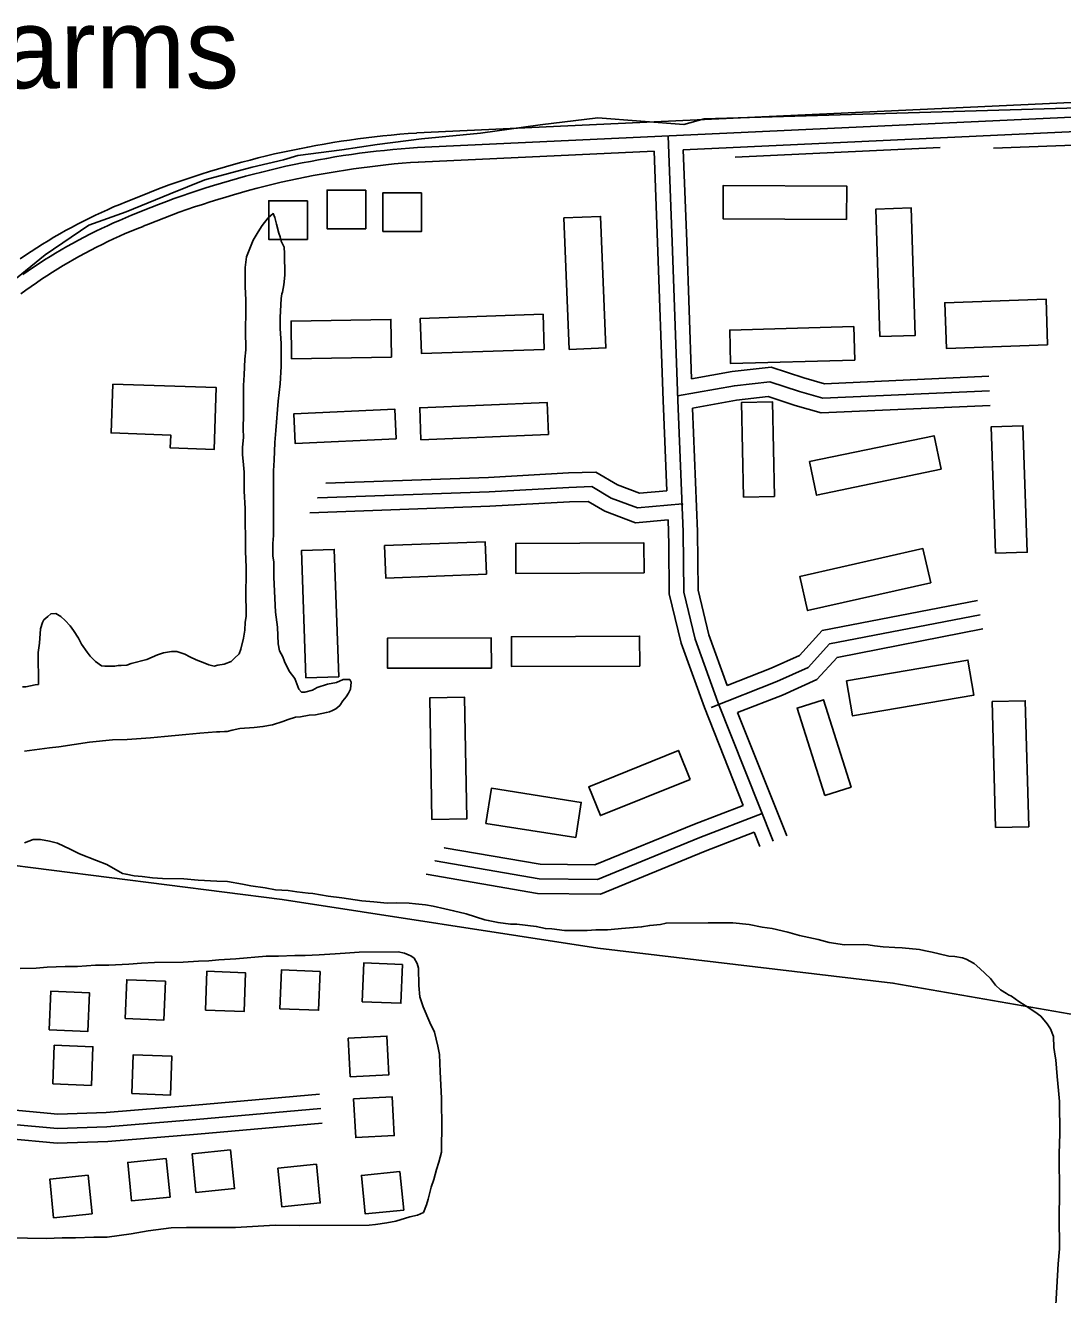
# Model space of a CAD drawing. Extents: x 3313442 to 3351311, y 721974 to 747360.
# Drawn here: x 3330551 to 3331622, y 742415 to 743725 of the extents above; entities that cross this region are included whole.
import ezdxf

# ---------------------------------------------------------------- set-up
doc = ezdxf.new("R2010")
doc.units = 0
for name, color, linetype in [('V-BLDG-IDEN', 7, 'Continuous'), ('V-BLDG-OTLN', 7, 'Continuous'), ('V-ROAD-CNTR', 7, 'Continuous'), ('V-SITE-VEGE', 7, 'Continuous'), ('V-TOPO-SHOR', 7, 'Continuous')]:
    doc.layers.add(name, color=color, linetype=linetype)

msp = doc.modelspace()

# ---------------------------------------------------------------- linework, layer by layer
at = {"layer": 'V-BLDG-OTLN'}
for points in [[(3330902.2, 743555.2), (3330862.2, 743555.2), (3330862.2, 743515.2), (3330902.2, 743515.2)], [(3330959.9, 743552.4), (3330919.9, 743552.4), (3330919.9, 743512.4), (3330959.9, 743512.4)], [(3331398.7, 743524.8), (3331271.1, 743525.5), (3331271.3, 743560), (3331398.9, 743559.2)], [(3330842, 743544.2), (3330802, 743544.2), (3330802, 743504.2), (3330842, 743504.2)], [(3331433.1, 743403.9), (3331429, 743535.5), (3331465.4, 743536.7), (3331469.5, 743405.1)], [(3331112.4, 743390.7), (3331106.8, 743526.5), (3331144.6, 743528), (3331150.2, 743392.3)], [(3331606.3, 743395.4), (3331501.7, 743391.7), (3331500, 743438.9), (3331604.6, 743442.7)], [(3330928.7, 743382.7), (3330825.7, 743381.1), (3330825.1, 743420), (3330928.1, 743421.6)], [(3331086.5, 743390.7), (3330959.6, 743386.6), (3330958.4, 743422.7), (3331085.3, 743426.9)], [(3331407.1, 743379.7), (3331278.9, 743376.1), (3331278, 743410.7), (3331406.1, 743414.3)], [(3330640.9, 743354.8), (3330747.9, 743351.2), (3330745.8, 743287.5), (3330700.3, 743289), (3330700.8, 743302.3), (3330639.2, 743304.4)], [(3330933.7, 743298.2), (3330829.3, 743293.7), (3330828, 743324.3), (3330932.3, 743328.9)], [(3331091, 743302.9), (3330959.2, 743297.4), (3330957.9, 743330.4), (3331089.6, 743335.8)], [(3331292.4, 743238.2), (3331290.3, 743335.9), (3331322.1, 743336.6), (3331324.2, 743238.9)], [(3331552.3, 743180.2), (3331547.9, 743310.7), (3331580.8, 743311.8), (3331585.2, 743181.3)], [(3331496.2, 743266.9), (3331367.7, 743240.2), (3331360.4, 743274.9), (3331489, 743301.6)], [(3330840.4, 743051.6), (3330835.7, 743183.1), (3330869.6, 743184.3), (3330874.3, 743052.8)], [(3331026.8, 743158.7), (3330922.9, 743154.7), (3330921.7, 743188.1), (3331025.5, 743192)], [(3331189.6, 743160), (3331057.2, 743159.4), (3331057.1, 743190.4), (3331189.5, 743190.9)], [(3331485.5, 743149.7), (3331358.4, 743121.1), (3331350.5, 743156.3), (3331477.5, 743185)], [(3331031.9, 743061.8), (3330924.7, 743061.5), (3330924.6, 743092.5), (3331031.8, 743092.8)], [(3331185.1, 743063.7), (3331052.7, 743063.2), (3331052.6, 743094.1), (3331185, 743094.7)], [(3331398.7, 743048.5), (3331524, 743069.9), (3331530.2, 743033.8), (3331404.8, 743012.3)], [(3330970.5, 742905.5), (3330968.2, 743030.9), (3331004.3, 743031.6), (3331006.7, 742906.2)], [(3331376.3, 742930.3), (3331347.6, 743020.4), (3331374.7, 743029), (3331403.4, 742938.9)], [(3331552.6, 742897.1), (3331549.1, 743027.1), (3331583.1, 743028), (3331586.7, 742898)], [(3331237.2, 742946.8), (3331144.5, 742909.4), (3331132.4, 742939.3), (3331225.1, 742976.8)], [(3331119.1, 742886.8), (3331026.2, 742901.3), (3331031.9, 742937.6), (3331124.7, 742923.1)], [(3330736.7, 742708.7), (3330776.6, 742707.1), (3330778.2, 742747.1), (3330738.2, 742748.7)], [(3330813.5, 742710.1), (3330853.5, 742708.5), (3330855, 742748.5), (3330815.1, 742750.1)], [(3330898.5, 742717.3), (3330938.5, 742715.7), (3330940, 742755.7), (3330900.1, 742757.3)], [(3330653.8, 742700), (3330693.8, 742698.4), (3330695.4, 742738.4), (3330655.4, 742740)], [(3330575.3, 742688.2), (3330615.3, 742686.6), (3330616.9, 742726.6), (3330576.9, 742728.2)], [(3330579, 742632.4), (3330618.9, 742630.9), (3330620.5, 742670.8), (3330580.5, 742672.4)], [(3330884, 742679.7), (3330886.2, 742639.8), (3330926.1, 742642), (3330924, 742681.9)], [(3330660.6, 742622.6), (3330700.6, 742621), (3330702.1, 742661), (3330662.2, 742662.6)], [(3330889.6, 742617), (3330891.8, 742577), (3330931.7, 742579.2), (3330929.5, 742619.1)], [(3330696.2, 742555.5), (3330656.4, 742551.5), (3330660.4, 742511.7), (3330700.2, 742515.7)], [(3330762.7, 742564.3), (3330722.9, 742560.2), (3330726.9, 742520.5), (3330766.7, 742524.5)], [(3330851.3, 742549.5), (3330811.5, 742545.5), (3330815.5, 742505.7), (3330855.3, 742509.7)], [(3330937.5, 742542), (3330897.7, 742538), (3330901.7, 742498.2), (3330941.5, 742502.2)], [(3330615.7, 742538.2), (3330575.9, 742534.1), (3330579.9, 742494.3), (3330619.7, 742498.4)]]:
    msp.add_lwpolyline(points, close=True, dxfattribs=at)
at = {"layer": 'V-ROAD-CNTR'}
for points in [[(3333462, 743729.9), (3332269.1, 743675.1), (3330955, 743614.1)], [(3333666.8, 743724.3), (3332269.8, 743660.1), (3330955.7, 743599.1)], [(3332338.6, 743648.3), (3332270.5, 743645.1), (3331229.9, 743596.8)], [(3330954.7, 743614), (3330946, 743613.4), (3330937.3, 743612.7), (3330928.6, 743611.9), (3330919.9, 743611), (3330911.3, 743610.1), (3330902.6, 743609.1), (3330893.9, 743607.9), (3330885.3, 743606.8), (3330876.7, 743605.5), (3330868.1, 743604.1), (3330859.4, 743602.7), (3330850.8, 743601.2), (3330842.3, 743599.6), (3330833.7, 743597.9), (3330825.2, 743596.1), (3330816.6, 743594.3), (3330808.1, 743592.4), (3330799.6, 743590.4), (3330791.1, 743588.3), (3330782.7, 743586.2), (3330774.2, 743583.9), (3330765.8, 743581.6), (3330757.4, 743579.3), (3330749.1, 743576.8), (3330740.7, 743574.2), (3330732.4, 743571.6), (3330724.1, 743568.9), (3330715.8, 743566.2), (3330707.6, 743563.3), (3330699.3, 743560.4), (3330691.1, 743557.4), (3330683, 743554.3), (3330674.8, 743551.1), (3330666.8, 743547.9), (3330660.9, 743545.5)], [(3331214.3, 743611.1), (3331218.6, 743501.6), (3331224.3, 743338.4), (3331229.8, 743202.3), (3331230.6, 743140.2), (3331242.2, 743091.6), (3331265.8, 743026.4), (3331322.9, 742883)], [(3330955.7, 743599.1), (3330947.2, 743598.5), (3330938.6, 743597.8), (3330930.1, 743597), (3330921.5, 743596.1), (3330913, 743595.2), (3330904.4, 743594.2), (3330895.9, 743593.1), (3330887.4, 743591.9), (3330878.9, 743590.7), (3330870.4, 743589.3), (3330862, 743587.9), (3330853.5, 743586.4), (3330845.1, 743584.8), (3330836.7, 743583.2), (3330828.2, 743581.5), (3330819.8, 743579.7), (3330811.5, 743577.8), (3330803.1, 743575.8), (3330794.8, 743573.8), (3330786.4, 743571.7), (3330778.1, 743569.5), (3330769.9, 743567.2), (3330761.6, 743564.8), (3330753.4, 743562.4), (3330745.1, 743559.9), (3330737, 743557.3), (3330728.8, 743554.7), (3330720.6, 743552), (3330712.5, 743549.1), (3330704.4, 743546.3), (3330696.4, 743543.3), (3330688.3, 743540.3), (3330680.3, 743537.2), (3330672.4, 743534), (3330666.6, 743531.6)], [(3331199.9, 743595.4), (3330956.4, 743584.1)], [(3331199.9, 743595.4), (3331203.6, 743501.1), (3331209.3, 743337.8), (3331213.1, 743244.8)], [(3331229.9, 743596.8), (3331233.6, 743502.2), (3331238.5, 743360.4)], [(3330956.8, 743584.1), (3330948.3, 743583.5), (3330939.9, 743582.8), (3330931.5, 743582.1), (3330923.1, 743581.2), (3330914.7, 743580.3), (3330906.3, 743579.3), (3330897.9, 743578.2), (3330889.5, 743577.1), (3330881.2, 743575.8), (3330872.8, 743574.5), (3330864.5, 743573.1), (3330856.2, 743571.7), (3330847.9, 743570.1), (3330839.6, 743568.5), (3330831.3, 743566.8), (3330823.1, 743565), (3330814.8, 743563.2), (3330806.6, 743561.2), (3330798.4, 743559.2), (3330790.2, 743557.1), (3330782, 743555), (3330773.9, 743552.7), (3330765.8, 743550.4), (3330757.7, 743548), (3330749.6, 743545.6), (3330741.5, 743543.1), (3330733.5, 743540.4), (3330725.5, 743537.8), (3330717.5, 743535), (3330709.5, 743532.2), (3330701.6, 743529.2), (3330693.7, 743526.3), (3330685.8, 743523.2), (3330678, 743520.1), (3330672.3, 743517.8)], [(3330661.1, 743545.6), (3330654.7, 743543), (3330648.3, 743540.4), (3330641.9, 743537.7), (3330635.6, 743534.9), (3330629.3, 743532), (3330623.1, 743529.1), (3330616.8, 743526.1), (3330610.6, 743523), (3330604.5, 743519.8), (3330598.4, 743516.6), (3330592.3, 743513.3), (3330586.3, 743509.9), (3330580.3, 743506.4), (3330574.3, 743502.9), (3330568.4, 743499.3), (3330562.5, 743495.6), (3330556.7, 743491.9), (3330550.9, 743488.1), (3330545.2, 743484.2)], [(3330666.6, 743531.6), (3330660.4, 743529.1), (3330654.1, 743526.6), (3330647.9, 743523.9), (3330641.8, 743521.2), (3330635.6, 743518.4), (3330629.5, 743515.5), (3330623.4, 743512.6), (3330617.4, 743509.6), (3330611.4, 743506.5), (3330605.5, 743503.3), (3330599.5, 743500.1), (3330593.7, 743496.8), (3330587.8, 743493.5), (3330582, 743490), (3330576.3, 743486.5), (3330570.5, 743483), (3330564.9, 743479.3), (3330559.2, 743475.6), (3330553.6, 743471.8), (3330548.1, 743468)], [(3330672.2, 743517.7), (3330666, 743515.2), (3330659.9, 743512.7), (3330653.9, 743510.2), (3330647.9, 743507.5), (3330641.9, 743504.8), (3330636, 743502), (3330630.1, 743499.1), (3330624.2, 743496.2), (3330618.4, 743493.2), (3330612.6, 743490.1), (3330606.8, 743487), (3330601.1, 743483.8), (3330595.4, 743480.5), (3330589.7, 743477.2), (3330584.1, 743473.8), (3330578.6, 743470.3), (3330573, 743466.7), (3330567.5, 743463.1), (3330562.1, 743459.5), (3330556.7, 743455.7), (3330551.3, 743451.9), (3330546, 743448.1)], [(3331238.5, 743360.4), (3331280.7, 743367.9), (3331320.9, 743372.4), (3331354.4, 743361.5), (3331375.9, 743355.3), (3331545.5, 743362.9)], [(3331224.1, 743342.6), (3331282.9, 743353.1), (3331319.3, 743357.1), (3331350, 743347.1), (3331374.1, 743340.2), (3331546.2, 743347.9)], [(3331239.6, 743330.1), (3331285, 743338.2), (3331317.7, 743341.9), (3331345.6, 743332.8), (3331372.4, 743325.1), (3331546.8, 743332.9)], [(3331239.6, 743330.1), (3331244.8, 743202.7), (3331245.6, 743142), (3331256.6, 743095.9), (3331275.5, 743043.8)], [(3330861, 743252.7), (3331028.9, 743258.6), (3331111.4, 743263.3), (3331139.7, 743264.1), (3331162, 743250.8), (3331184.9, 743242.3), (3331213.1, 743244.8)], [(3330852.5, 743237.6), (3330852.7, 743237.4), (3331029.6, 743243.6), (3331112, 743248.3), (3331135.8, 743249), (3331155.6, 743237.2), (3331182.9, 743227.1), (3331229.4, 743231.2), (3331228.7, 743229.6)], [(3330844.3, 743222.1), (3331030.3, 743228.7), (3331112.6, 743233.3), (3331131.8, 743233.8), (3331149.1, 743223.6), (3331180.8, 743211.8), (3331214.3, 743214.8)], [(3331214.3, 743214.8), (3331214.8, 743201.9), (3331215, 743189.4)], [(3331215, 743189.4), (3331215.6, 743138.3), (3331227.8, 743087.3), (3331251.8, 743021.1), (3331292, 742920)], [(3331275.5, 743043.8), (3331320.9, 743061.6), (3331349.9, 743074.6), (3331373.3, 743100.4), (3331533.8, 743131.5)], [(3331259, 743021.2), (3331326.7, 743047.8), (3331358.9, 743062.2), (3331381.1, 743086.6), (3331536.6, 743116.8)], [(3331286.2, 743015.8), (3331332.5, 743033.9), (3331367.9, 743049.8), (3331388.8, 743072.8), (3331539.5, 743102.1)], [(3331286.2, 743015.8), (3331336.9, 742888.6)], [(3330983.3, 742876.3), (3330983.3, 742876.3), (3331082.4, 742859.2), (3331138.7, 742858.5), (3331241.7, 742900.6), (3331292, 742920)], [(3330973.8, 742863), (3330973.9, 742862.7), (3331081.1, 742844.2), (3331141.6, 742843.5), (3331247.2, 742886.7), (3331311.6, 742911.5)], [(3330964.6, 742849.1), (3331079.7, 742829.2), (3331144.5, 742828.4), (3331252.7, 742872.7), (3331303.2, 742892.2)], [(3331303.2, 742892.2), (3331309, 742877.5)], [(3330035.4, 742667.2), (3330095.5, 742658.9), (3330164.9, 742658.9), (3330236.4, 742637), (3330306.3, 742622.5), (3330339.2, 742619.2), (3330362.3, 742620), (3330385.9, 742621.8), (3330492.2, 742601.6), (3330534.3, 742590.8), (3330583.8, 742586.4), (3330634.9, 742588), (3330727.1, 742595.6), (3330855.9, 742607.1)], [(3330033.3, 742652.4), (3330094.5, 742643.9), (3330162.6, 742643.9), (3330232.6, 742622.5), (3330304, 742607.7), (3330338.7, 742604.2), (3330363.1, 742605), (3330385.1, 742606.7), (3330488.9, 742586.9), (3330531.7, 742576), (3330583.4, 742571.4), (3330635.8, 742573), (3330728.4, 742580.6), (3330857.2, 742592.1)], [(3330391.4, 742636.1), (3330495.4, 742616.2), (3330536.8, 742605.6), (3330584.3, 742601.4), (3330634.1, 742602.9), (3330725.9, 742610.5), (3330854.6, 742622)]]:
    msp.add_lwpolyline(points, dxfattribs=at)
at = {"layer": 'V-SITE-VEGE'}
for points in [[(3330547.8, 743042.5), (3330551.1, 743042.5), (3330560.9, 743044.4), (3330564.2, 743044.9), (3330563.9, 743077.7), (3330565.3, 743087.6), (3330566.5, 743102.1), (3330568.4, 743108.7), (3330569.7, 743111.5), (3330573.9, 743114.8), (3330577.2, 743117.7), (3330582.3, 743118.2), (3330587.5, 743114.9), (3330591.8, 743110.7), (3330597, 743105.2), (3330600.3, 743100.5), (3330605.5, 743092.6), (3330608.8, 743086.5), (3330614.5, 743078.1), (3330617.8, 743073.9), (3330623, 743068.4), (3330629.2, 743064.2), (3330632.9, 743063.8), (3330643.2, 743063.8), (3330646.5, 743064.3), (3330649.8, 743064.4), (3330655.4, 743064.9), (3330660.1, 743066.3), (3330676, 743070.7), (3330687.2, 743075.4), (3330693.2, 743077.4), (3330701.7, 743078.8), (3330707.3, 743078.9), (3330715.3, 743076.1), (3330720.5, 743073.4), (3330727, 743070.1), (3330736, 743066.9), (3330740.2, 743065.1), (3330745.8, 743063.7), (3330749.6, 743064.7), (3330756.1, 743065.7), (3330763.1, 743068.6), (3330766.8, 743071.9), (3330771.5, 743076.6), (3330773.3, 743081.3), (3330776.1, 743092.6), (3330777.4, 743101), (3330777.8, 743109), (3330778.7, 743115.1), (3330778.5, 743142.2), (3330778.8, 743155.4), (3330778.7, 743165.7), (3330778.1, 743182.5), (3330777.8, 743226.6), (3330776.7, 743244.4), (3330776.5, 743264), (3330776, 743271.5), (3330775, 743282.3), (3330774.9, 743289.3), (3330775.8, 743300.1), (3330775.7, 743308.5), (3330776.1, 743324), (3330775.8, 743353.5), (3330776.7, 743364.3), (3330777.5, 743380.7), (3330778.3, 743390.1), (3330778.2, 743410.7), (3330778.5, 743429.9), (3330778.4, 743441.6), (3330777.8, 743455.7), (3330777.7, 743475.4), (3330779, 743486.1), (3330785.9, 743503.5), (3330791, 743512), (3330795.1, 743518.6), (3330801.6, 743526.6)], [(3330801.6, 743526.6), (3330806.7, 743530.9), (3330808.2, 743526.7), (3330810.1, 743520.1), (3330812.5, 743510.8), (3330813.9, 743507), (3330814.9, 743502.4), (3330816.4, 743499.6), (3330817.8, 743496.3), (3330818.3, 743489.7), (3330818.5, 743467.3), (3330817.6, 743457.4), (3330816.3, 743449.9), (3330815.4, 743448), (3330814.9, 743443.3), (3330813.7, 743423.6), (3330813.8, 743412.4), (3330814.8, 743396.9), (3330815, 743373), (3330813.8, 743355.2), (3330811.6, 743337.4), (3330809.5, 743306.9), (3330808.2, 743294.7), (3330807.8, 743276.5), (3330807, 743265.2), (3330807.1, 743247.9), (3330806.8, 743236.6), (3330807.1, 743198.7), (3330806.2, 743190.2), (3330806.3, 743177.1), (3330807.3, 743171.5), (3330807.4, 743155.6), (3330809.1, 743119.5), (3330811.1, 743104.1), (3330811.7, 743086.7), (3330813.2, 743079.7), (3330816.5, 743073.2), (3330818.4, 743068.5), (3330823.2, 743058.7), (3330828.9, 743050.8), (3330833.2, 743040.1), (3330836, 743036.8), (3330839.3, 743036.8), (3330847.2, 743038.8), (3330851.9, 743041.6), (3330862.6, 743045), (3330872, 743046.9), (3330879, 743049.8), (3330885.6, 743049.9), (3330887, 743047.1), (3330886.6, 743040), (3330884.3, 743035.8), (3330882, 743032), (3330878.7, 743027.8), (3330875.5, 743023.1), (3330871.3, 743019.8), (3330868, 743017.9), (3330864.7, 743016.4), (3330861.5, 743015.9), (3330850.2, 743013.5), (3330843.7, 743013), (3330834.8, 743011.5), (3330829.7, 743011), (3330822.2, 743008.6), (3330816.6, 743006.7), (3330805.8, 743003.3), (3330796, 743001.3), (3330787.1, 743000.3), (3330772.1, 742999.3), (3330764.2, 742997.8), (3330759, 742996.4), (3330756.2, 742996.3), (3330751.5, 742995.8), (3330748.2, 742995.8), (3330730.9, 742994.7), (3330716.4, 742993.2), (3330694.4, 742991.2), (3330679.9, 742989.6), (3330656, 742988), (3330640.6, 742987.5), (3330617.1, 742985.4), (3330585.3, 742980.4), (3330575.5, 742979.4), (3330560, 742977.4), (3330549.8, 742975.9)], [(3330550, 742881.3), (3330558.9, 742884.7), (3330566.4, 742884.7), (3330575.8, 742882.9), (3330583.8, 742881.1), (3330597, 742874.7), (3330606.8, 742870), (3330624.2, 742863.2), (3330635, 742859), (3330651, 742849.8), (3330654.8, 742848.9), (3330663.2, 742847.1), (3330671.2, 742846.7), (3330682, 742845.3), (3330692.3, 742844.5), (3330714.3, 742844.2), (3330729.3, 742842.9), (3330748.6, 742841.7), (3330759.3, 742841.3), (3330774.8, 742838.6), (3330783.7, 742836.8), (3330798.3, 742835), (3330809.1, 742832.8), (3330822.2, 742832), (3330831.1, 742830.6), (3330842.8, 742829.3), (3330847.5, 742828.9), (3330863.5, 742826.2), (3330877.5, 742824.4), (3330898.2, 742821.3), (3330910.4, 742820.5), (3330924.4, 742819.2), (3330934.3, 742819.3), (3330946.9, 742818.9), (3330953.5, 742818.5), (3330963.8, 742817.2), (3330971.8, 742815.8), (3330984, 742813.1), (3330992.9, 742811.3), (3331006, 742808.1), (3331015.4, 742804.9), (3331025.3, 742801.7), (3331028.6, 742801.3), (3331038.9, 742799), (3331051.6, 742797.3), (3331058.1, 742797.3), (3331078.3, 742795.1), (3331087.7, 742792.9), (3331094.3, 742792.4)], [(3331094.3, 742792.4), (3331107.4, 742790.7), (3331130.8, 742790.9), (3331139.7, 742791.4), (3331151.9, 742791.5), (3331155.6, 742792), (3331166.4, 742793), (3331187, 742794.6), (3331195.4, 742796.1), (3331206.7, 742797.1), (3331212.3, 742798.5), (3331255.8, 742798.9), (3331272.2, 742798.6), (3331281.1, 742798.6), (3331298, 742796.9), (3331311.6, 742794.2), (3331322, 742792.9), (3331337.9, 742789.2), (3331350.1, 742785.6), (3331369.4, 742781.5), (3331380.6, 742778.3), (3331396.6, 742776.1), (3331415.8, 742776.3), (3331421, 742775.9), (3331427.5, 742775), (3331436.4, 742774.1), (3331448.6, 742773.3), (3331456.1, 742772.9), (3331473.9, 742771.1), (3331478.6, 742770.2), (3331487.1, 742768.4), (3331494.1, 742766.6), (3331504.4, 742764.3), (3331510.5, 742763.9), (3331518.5, 742762.6), (3331522.3, 742761.2), (3331530.3, 742756.6), (3331536.4, 742751.5), (3331547.3, 742741.3), (3331552.5, 742734.3), (3331557.7, 742729.6), (3331563.8, 742725.9), (3331565.7, 742724.5), (3331569, 742723.2), (3331576.5, 742717.6), (3331583.1, 742713.4), (3331593, 742707), (3331599.1, 742702.3), (3331605.7, 742694.4), (3331609.1, 742689.3), (3331612.4, 742681.3), (3331612.5, 742670.1), (3331614, 742661.2), (3331614.9, 742657.5), (3331616, 742640.1), (3331617.5, 742625.6), (3331618.6, 742614.4), (3331618.8, 742581.1), (3331618.1, 742560.5), (3331618.4, 742517.9), (3331618.1, 742496.3), (3331618.4, 742462.1), (3331617.1, 742446.7), (3331612.6, 742368.4)], [(3330521.9, 742473.5), (3330552.9, 742473.2), (3330572.1, 742472.9), (3330588.9, 742473.5), (3330602.5, 742473.6), (3330621.3, 742474.3), (3330635.3, 742474.4), (3330660.1, 742477.8), (3330677.4, 742480.8), (3330701.3, 742483.8), (3330717.2, 742484.4), (3330740.6, 742484.1), (3330767.8, 742484.3), (3330808.6, 742486.5), (3330833.4, 742486.3), (3330905.6, 742486.8), (3330912.1, 742487.4), (3330923.8, 742488.9), (3330933.2, 742490.8), (3330947.7, 742495.1), (3330955.6, 742497.1), (3330961.7, 742499.9), (3330964.9, 742507.5), (3330966.7, 742513.6), (3330969.9, 742525.8), (3330972.6, 742533.8), (3330975.4, 742544.1), (3330977.7, 742551.6), (3330980.4, 742561.9), (3330980.3, 742569.9), (3330980.7, 742585.4), (3330980.4, 742617.7), (3330979.2, 742644.9), (3330978.2, 742662.7), (3330976.7, 742671.6), (3330973.3, 742686), (3330968.5, 742695.8), (3330961.4, 742712.2), (3330958, 742722.5), (3330957, 742734.2), (3330956.8, 742752), (3330955.4, 742756.7), (3330952.1, 742762.2), (3330948.8, 742764.6), (3330946.9, 742765.5), (3330942.2, 742767.3), (3330935.6, 742768.7), (3330895.3, 742768.3), (3330880.8, 742767.3), (3330870.5, 742766.7), (3330854.1, 742765.7), (3330839.6, 742765.1), (3330828.8, 742765), (3330812, 742764.4), (3330799.3, 742764.3), (3330767.9, 742761.7), (3330750.6, 742760.6), (3330740.3, 742759.6), (3330729.5, 742759.1), (3330713.6, 742758), (3330684.1, 742757.8), (3330670.5, 742757.2), (3330657.4, 742756.1), (3330636.8, 742755), (3330623.2, 742754.9), (3330604.5, 742753.8), (3330591.8, 742753.7), (3330573.1, 742753.1), (3330561.9, 742752.1), (3330545.5, 742751.5)]]:
    msp.add_lwpolyline(points, dxfattribs=at)
at = {"layer": 'V-TOPO-SHOR'}
for p, q in [((3331550.3, 743598.5), (3331685.9, 743603.5)), ((3331495.4, 743599.1), (3331283.7, 743589))]:
    msp.add_line(p, q, dxfattribs=at)
for points in [[(3330467.3, 743404), (3330571.1, 743488.2), (3330616.4, 743518.9), (3330654.8, 743532.8), (3330700.4, 743551.2), (3330735.9, 743565.8), (3330784.8, 743578.8), (3330817.1, 743586.5), (3330831.9, 743590.7), (3330877.6, 743596.8), (3330914, 743602.1), (3330959.7, 743608.2), (3331020.6, 743613.8), (3331082.2, 743622.4), (3331142, 743629.8), (3331230.5, 743622.8), (3331251.7, 743628.6), (3332047.1, 743652), (3332313.9, 743669.1), (3332632.4, 743678.7)], [(3332342.7, 742753.2), (3331971.1, 742725.5), (3331813.6, 742711.9), (3331652.1, 742700.8), (3331446.6, 742736.6), (3331141.8, 742772.7), (3330815.9, 742822.9), (3330458.3, 742868.3), (3330402.5, 742858.4), (3330244.8, 742857.1), (3330146.6, 742855.6)]]:
    msp.add_lwpolyline(points, dxfattribs=at)

# ---------------------------------------------------------------- texts
at = {"layer": 'V-BLDG-IDEN'}
msp.add_text('Farms', height=83, dxfattribs=at).set_placement((3330457.1, 743660.3))

doc.saveas('drawing.dxf')
